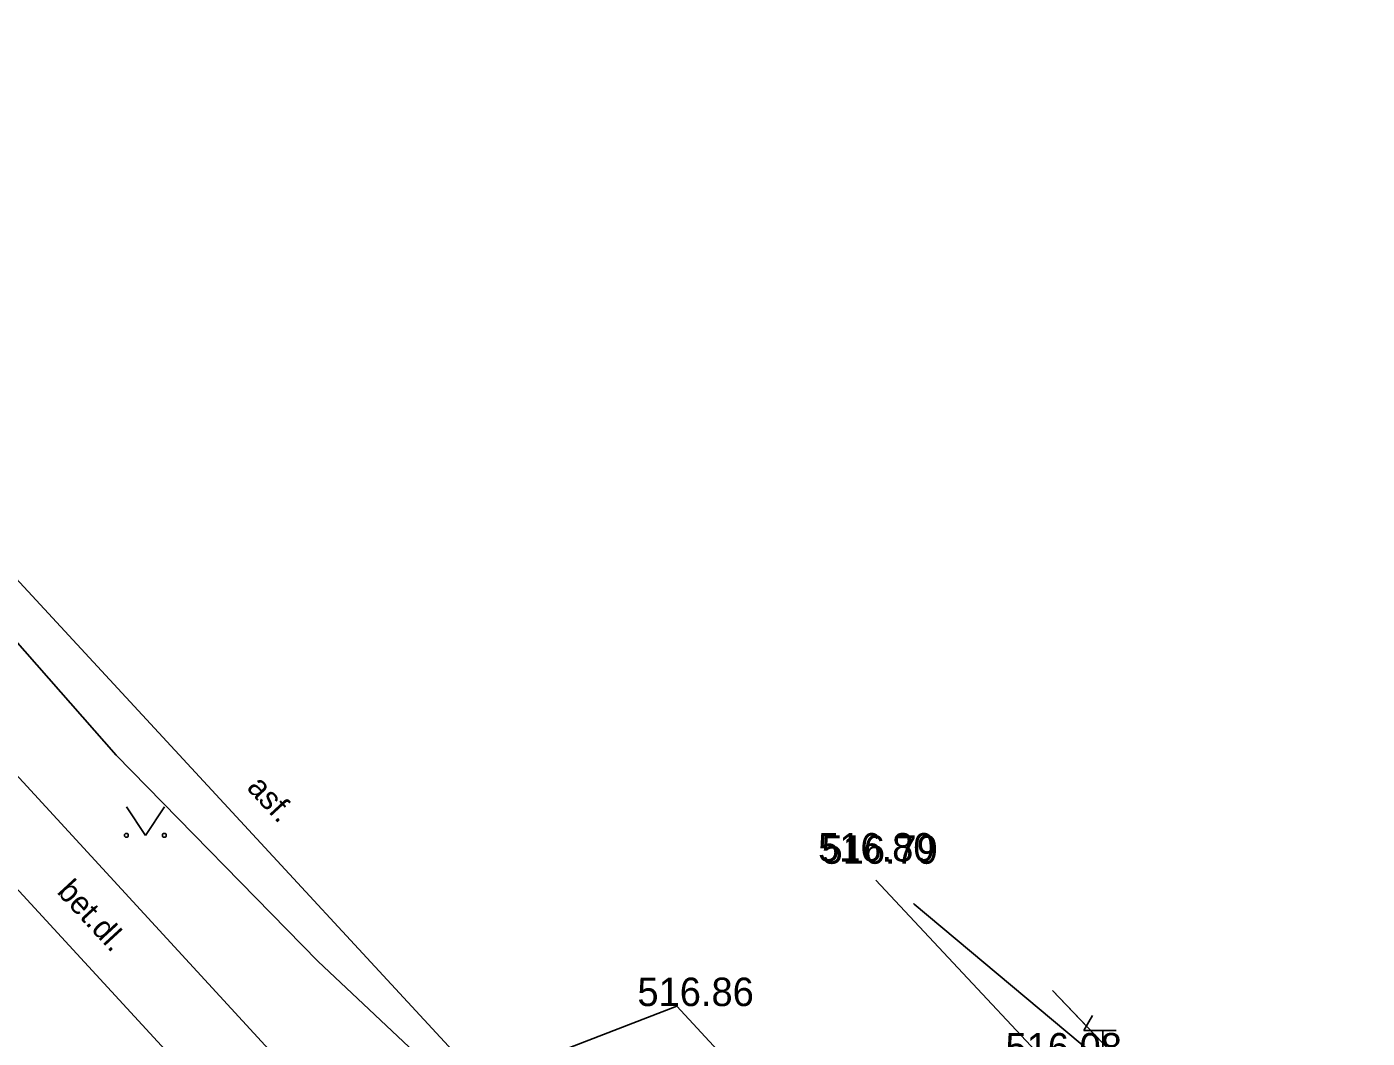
# Model space of a CAD drawing. Extents: x -668867 to -667827, y -1131943 to -1131019.
# Drawn here: x -668372.92 to -668337.58, y -1131207.49 to -1131180.83 of the extents above; entities that cross this region are included whole.
import ezdxf

# ---------------------------------------------------------------- set-up
doc = ezdxf.new("R2010")
doc.units = 0
for name, color, linetype in [('G_Bod_tecka', 7, 'Continuous'), ('G_Bod_vyska', 7, 'Continuous'), ('G_Objekty_dopravni', 7, 'Continuous'), ('G_Plochy_zpevnene', 7, 'Continuous'), ('G_Popisy_povrchu', 7, 'Continuous'), ('G_Z_ELsilove_podz_kotovane', 7, 'Continuous'), ('G_Zelen-Znacky', 7, 'Continuous'), ('Vrstva 17', 7, 'Continuous')]:
    doc.layers.add(name, color=color, linetype=linetype)

msp = doc.modelspace()

# ---------------------------------------------------------------- linework, layer by layer
at = {"layer": 'G_Bod_tecka'}
msp.add_line((-668355.78, -1131206.64), (-668355.78, -1131206.64), dxfattribs=at)
at = {"layer": 'G_Objekty_dopravni'}
for p, q in [((-668345.05, -1131207.28), (-668344.822, -1131206.892)), ((-668345.05, -1131207.28), (-668344.202, -1131207.28)), ((-668344.55, -1131208.28), (-668344.55, -1131207.28))]:
    msp.add_line(p, q, dxfattribs=at)
at = {"layer": 'G_Plochy_zpevnene'}
msp.add_line((-668355.78, -1131206.64), (-668360.94, -1131208.63), dxfattribs=at)
for points in [[(-668360.94, -1131208.63), (-668377.52, -1131190.71)], [(-668363.24, -1131211.37), (-668378.41, -1131194.88)], [(-668380.31, -1131195.8), (-668364.51, -1131212.97)], [(-668350.532, -1131203.318), (-668348.5, -1131205.5), (-668346.06, -1131208.1), (-668345.57, -1131208.59), (-668345.12, -1131208.98), (-668344.71, -1131209.32), (-668343.96, -1131209.86), (-668343.38, -1131210.23), (-668342.47, -1131210.76), (-668341.55, -1131211.24), (-668341.03, -1131211.46), (-668340.54, -1131211.6), (-668340.1, -1131211.68), (-668339.71, -1131211.73), (-668339.37, -1131211.74), (-668338.76, -1131211.71), (-668338.32, -1131211.64), (-668337.99, -1131211.56), (-668337.585, -1131211.422)], [(-668355.78, -1131206.64), (-668354.6, -1131207.92), (-668353.76, -1131208.84), (-668353.43, -1131209.2)]]:
    msp.add_lwpolyline(points, dxfattribs=at)
at = {"layer": 'G_Z_ELsilove_podz_kotovane'}
for points in [[(-668386.455, -1131180.83), (-668386.112, -1131181.358), (-668382.96, -1131185.015), (-668378.335, -1131189.758), (-668374.436, -1131195.624), (-668370.561, -1131200.031), (-668365.245, -1131205.453), (-668362.239, -1131208.289), (-668362.237, -1131208.497), (-668362.247, -1131208.808), (-668362.463, -1131209.066), (-668364.071, -1131210.354), (-668365.475, -1131211.81), (-668370.037, -1131216.318), (-668370.84, -1131217.647), (-668370.893, -1131217.764)], [(-668339.101, -1131210.473), (-668339.826, -1131210.505), (-668341.91, -1131210.218), (-668344.392, -1131208.25), (-668349.53, -1131203.952), (-668349.544, -1131203.936)], [(-668339.923, -1131209.959), (-668340.88, -1131209.89), (-668343.62, -1131208.59), (-668345.881, -1131206.229)]]:
    msp.add_lwpolyline(points, dxfattribs=at)
at = {"layer": 'G_Zelen-Znacky'}
for p, q in [((-668370.29, -1131201.39), (-668369.79, -1131202.14)), ((-668369.79, -1131202.14), (-668369.29, -1131201.39))]:
    msp.add_line(p, q, dxfattribs=at)
for centre in [(-668370.29, -1131202.14), (-668369.29, -1131202.14)]:
    msp.add_circle(centre, 0.05, dxfattribs=at)
at = {"layer": 'Vrstva 17'}
msp.add_line((-668343.62, -1131208.59), (-668345.881, -1131206.229), dxfattribs=at)

# ---------------------------------------------------------------- texts
at = {"layer": 'G_Bod_vyska'}
for s, p in [('516.80', (-668352.058, -1131202.83)), ('516.79', (-668351.968, -1131202.89)), ('516.86', (-668356.82, -1131206.64)), ('516.08', (-668347.118, -1131208.1))]:
    msp.add_text(s, height=0.75, dxfattribs=at).set_placement(p)
at = {"layer": 'G_Popisy_povrchu'}
for s, rotation, p in [('asf.', 312.7585, (-668367.141, -1131200.902)), ('bet.dl.', 312.6295, (-668372.145, -1131203.645))]:
    msp.add_text(s, height=0.6, rotation=rotation, dxfattribs=at).set_placement(p)

doc.saveas('drawing.dxf')
